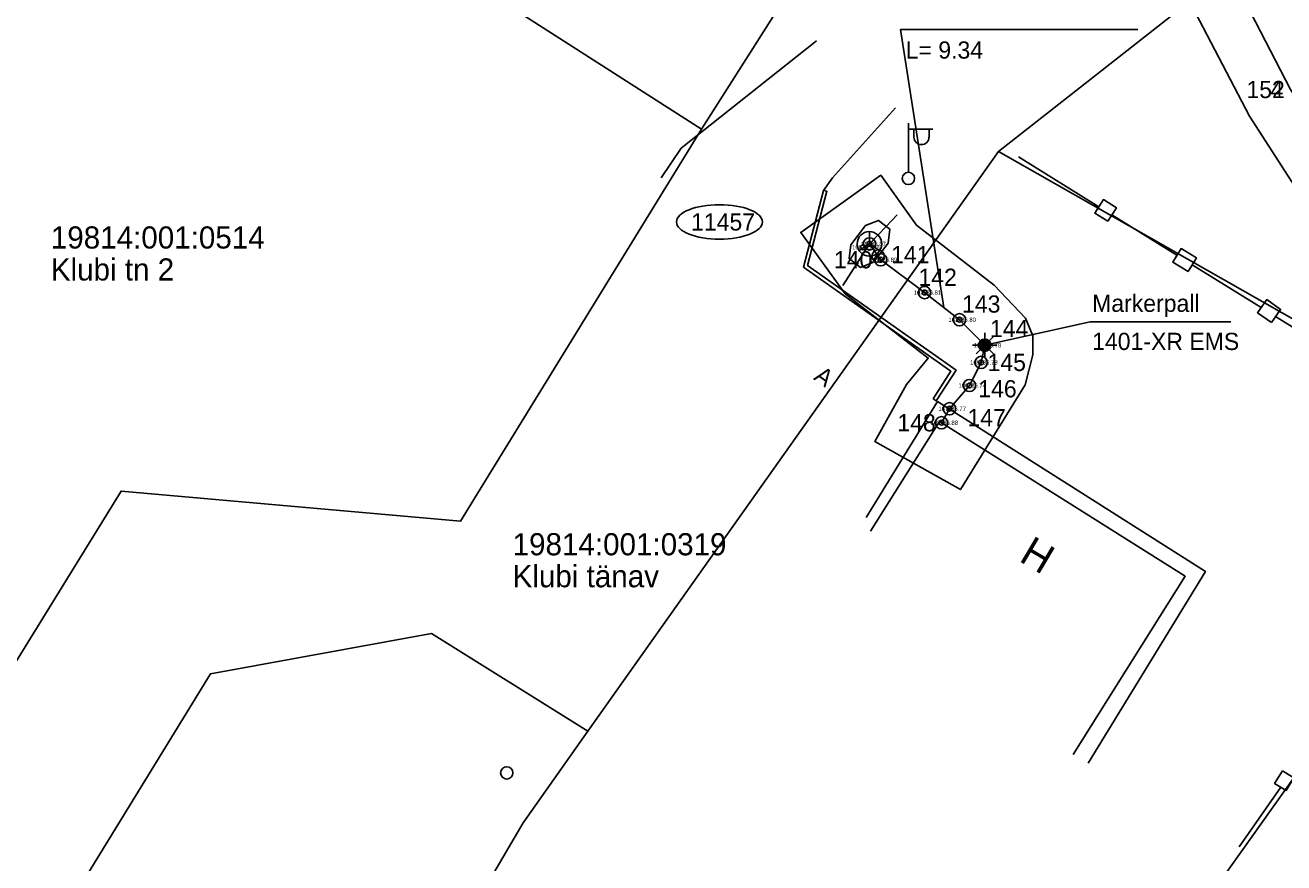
# Model space of a CAD drawing. Extents: x 532028 to 533559, y 6581810 to 6583914.
# Drawn here: x 533003.1 to 533054.3, y 6583405.5 to 6583439.6 of the extents above; entities that cross this region are included whole.
import ezdxf

# ---------------------------------------------------------------- set-up
doc = ezdxf.new("R2010")
doc.units = 0
for name, color, linetype in [('ABIJOONIS', 7, 'Continuous'), ('AED', 7, 'Continuous'), ('HOONE', 7, 'Continuous'), ('HOONEDET', 7, 'Continuous'), ('KAEVUNR', 7, 'Continuous'), ('KOORDPUNKT', 7, 'Continuous'), ('MOOTKORG-EH2000', 7, 'Continuous'), ('MOOTMPUNKT', 7, 'Continuous'), ('MOOTNR', 7, 'Continuous'), ('MOOTPIIR', 7, 'Continuous'), ('PIIR', 7, 'Continuous'), ('POST', 7, 'Continuous'), ('SIKAEV', 7, 'Continuous'), ('SITRASS', 7, 'Continuous'), ('TEE', 7, 'Continuous')]:
    doc.layers.add(name, color=color, linetype=linetype)

msp = doc.modelspace()

# ---------------------------------------------------------------- linework, layer by layer
at = {"layer": 'ABIJOONIS'}
msp.add_ellipse((533031.371, 6583431.592), major_axis=(1.75, 0), ratio=0.4, dxfattribs=at)
at = {"layer": 'AED'}
for points in [[(533046.809, 6583432.208), (533043.535, 6583434.239)], [(533047.176, 6583431.617), (533046.646, 6583431.948), (533046.99, 6583432.499), (533047.52, 6583432.168), (533047.176, 6583431.617)], [(533049.984, 6583430.237), (533047.339, 6583431.879)], [(533050.435, 6583429.572), (533049.811, 6583429.953), (533050.149, 6583430.508), (533050.774, 6583430.127), (533050.435, 6583429.572)], [(533053.41, 6583428.111), (533050.606, 6583429.852)], [(533053.829, 6583427.505), (533053.263, 6583427.902), (533053.637, 6583428.434), (533054.202, 6583428.037), (533053.829, 6583427.505)], [(533056.818, 6583425.996), (533053.998, 6583427.746)], [(533054.273, 6583409.276), (533053.954, 6583408.761), (533054.421, 6583408.471), (533054.74, 6583408.986), (533054.273, 6583409.276)], [(533052.518, 6583406.178), (533054.206, 6583408.605)]]:
    msp.add_lwpolyline(points, dxfattribs=at)
at = {"layer": 'HOONE'}
msp.add_lwpolyline([(533037.516, 6583419.022), (533040.323, 6583423.479), (533050.323, 6583417.182), (533045.76, 6583409.935)], dxfattribs=at)
at = {"layer": 'HOONEDET'}
msp.add_lwpolyline([(533046.373, 6583409.588), (533051.138, 6583417.38), (533040.243, 6583424.284), (533037.341, 6583419.571)], dxfattribs=at)
at = {"layer": 'KOORDPUNKT'}
for centre, radius in [((533037.471, 6583430.7), 0.25), ((533037.471, 6583430.7), 0.025), ((533037.471, 6583430.7), 0.0221), ((533037.471, 6583430.7), 0.0191), ((533037.471, 6583430.7), 0.0161), ((533037.471, 6583430.7), 0.0132), ((533037.471, 6583430.7), 0.0102), ((533037.471, 6583430.7), 0.00726), ((533037.471, 6583430.7), 0.0043), ((533037.823, 6583430.205), 0.25), ((533037.931, 6583430.053), 0.25), ((533037.823, 6583430.205), 0.025), ((533037.823, 6583430.205), 0.0221), ((533037.823, 6583430.205), 0.0191), ((533037.823, 6583430.205), 0.0161), ((533037.823, 6583430.205), 0.0132), ((533037.823, 6583430.205), 0.0102), ((533037.823, 6583430.205), 0.00726), ((533037.823, 6583430.205), 0.0043), ((533037.931, 6583430.053), 0.025), ((533037.931, 6583430.053), 0.0221), ((533037.931, 6583430.053), 0.0191), ((533037.931, 6583430.053), 0.0161), ((533037.931, 6583430.053), 0.0132), ((533037.931, 6583430.053), 0.0102), ((533037.931, 6583430.053), 0.00726), ((533037.931, 6583430.053), 0.0043), ((533039.718, 6583428.721), 0.25), ((533039.718, 6583428.721), 0.025), ((533039.718, 6583428.721), 0.0221), ((533039.718, 6583428.721), 0.0191), ((533039.718, 6583428.721), 0.0161), ((533039.718, 6583428.721), 0.0132), ((533039.718, 6583428.721), 0.0102), ((533039.718, 6583428.721), 0.00726), ((533039.718, 6583428.721), 0.0043), ((533041.134, 6583427.616), 0.25), ((533041.134, 6583427.616), 0.025), ((533041.134, 6583427.616), 0.0221), ((533041.134, 6583427.616), 0.0191), ((533041.134, 6583427.616), 0.0161), ((533041.134, 6583427.616), 0.0132), ((533041.134, 6583427.616), 0.0102), ((533041.134, 6583427.616), 0.00726), ((533041.134, 6583427.616), 0.0043), ((533042.161, 6583426.578), 0.25), ((533042.161, 6583426.578), 0.025), ((533042.161, 6583426.578), 0.0221), ((533042.161, 6583426.578), 0.0191), ((533042.161, 6583426.578), 0.0161), ((533042.161, 6583426.578), 0.0132), ((533042.161, 6583426.578), 0.0102), ((533042.161, 6583426.578), 0.00726), ((533042.161, 6583426.578), 0.0043), ((533042.017, 6583425.879), 0.25), ((533042.017, 6583425.879), 0.025), ((533042.017, 6583425.879), 0.0221), ((533042.017, 6583425.879), 0.0191), ((533042.017, 6583425.879), 0.0161), ((533042.017, 6583425.879), 0.0132), ((533042.017, 6583425.879), 0.0102), ((533042.017, 6583425.879), 0.00726), ((533042.017, 6583425.879), 0.0043), ((533041.541, 6583424.941), 0.25), ((533041.541, 6583424.941), 0.025), ((533041.541, 6583424.941), 0.0221), ((533041.541, 6583424.941), 0.0191), ((533041.541, 6583424.941), 0.0161), ((533041.541, 6583424.941), 0.0132), ((533041.541, 6583424.941), 0.0102), ((533041.541, 6583424.941), 0.00726), ((533041.541, 6583424.941), 0.0043), ((533040.728, 6583423.997), 0.25), ((533040.405, 6583423.427), 0.25), ((533040.728, 6583423.997), 0.025), ((533040.728, 6583423.997), 0.0221), ((533040.728, 6583423.997), 0.0191), ((533040.728, 6583423.997), 0.0161), ((533040.728, 6583423.997), 0.0132), ((533040.728, 6583423.997), 0.0102), ((533040.728, 6583423.997), 0.00726), ((533040.728, 6583423.997), 0.0043), ((533040.405, 6583423.427), 0.025), ((533040.405, 6583423.427), 0.0221), ((533040.405, 6583423.427), 0.0191), ((533040.405, 6583423.427), 0.0161), ((533040.405, 6583423.427), 0.0132), ((533040.405, 6583423.427), 0.0102), ((533040.405, 6583423.427), 0.00726), ((533040.405, 6583423.427), 0.0043)]:
    msp.add_circle(centre, radius, dxfattribs=at)
at = {"layer": 'MOOTMPUNKT'}
for centre in [(533037.218, 6583430.564), (533037.471, 6583430.7), (533037.931, 6583430.053), (533039.718, 6583428.721), (533041.134, 6583427.616), (533042.161, 6583426.578), (533042.017, 6583425.879), (533041.541, 6583424.941), (533040.728, 6583423.997), (533040.405, 6583423.427)]:
    msp.add_circle(centre, 0.1, dxfattribs=at)
at = {"layer": 'MOOTPIIR'}
for points in [[(533057.97, 6583410.323), (533057.59, 6583411.995), (533058.224, 6583413.9), (533061.088, 6583417.86), (533063.061, 6583421.44), (533062.772, 6583422.016), (533056.99, 6583429.605), (533052.93, 6583435.895), (533050.736, 6583440.097), (533047.955, 6583442.036), (533050.126, 6583445.395), (533052.626, 6583443.78), (533053.962, 6583442.507), (533056.341, 6583437.986), (533060.308, 6583431.84), (533066.149, 6583424.163), (533066.753, 6583423.102), (533067.046, 6583421.973), (533067.073, 6583421.181), (533066.704, 6583419.691), (533064.514, 6583415.791), (533061.7, 6583411.842), (533062.648, 6583410.127), (533059.147, 6583408.192)], [(533038.986, 6583424.979), (533039.863, 6583426.057), (533036.49, 6583428.662), (533034.68, 6583431.165), (533037.935, 6583433.49), (533039.384, 6583431.461), (533042.551, 6583429.027), (533043.827, 6583427.684), (533044.123, 6583426.965), (533044.121, 6583426.188), (533043.801, 6583424.97), (533041.175, 6583420.707), (533037.687, 6583422.665)]]:
    msp.add_lwpolyline(points, close=True, dxfattribs=at)
at = {"layer": 'PIIR'}
for points in [[(532972.72, 6583689.44), (532967.06, 6583676.1), (533011.37, 6583607.68), (533000.98, 6583583.19), (532995.64, 6583570.6), (533049.34, 6583487.67), (533014.71, 6583463.9), (533001.82, 6583465.67), (532996.57, 6583457.16), (533030.64, 6583435.36), (533035.27, 6583442.65), (533069.9, 6583466.41), (533082.16, 6583479.5), (533087.92, 6583485.65), (533092.73, 6583504.12)], [(533088.77, 6583471.37), (533082.16, 6583479.5), (533069.9, 6583466.41), (533035.27, 6583442.65), (533030.64, 6583435.36), (533020.84, 6583419.43), (533007.03, 6583420.65), (533001.43, 6583411.59), (532976.16, 6583370.7), (532983.87, 6583364.64), (532983.9, 6583369.64), (533010.67, 6583413.22), (533019.66, 6583414.86), (533026.02, 6583410.88), (533042.72, 6583434.46), (533061.29, 6583449.03)], [(532996.57, 6583457.16), (532987.23, 6583442.02), (532977.69, 6583426.56), (533001.43, 6583411.59), (533007.03, 6583420.65), (533020.84, 6583419.43), (533030.64, 6583435.36)], [(533061.29, 6583449.03), (533042.72, 6583434.46), (533064.18, 6583422.26), (533043.19, 6583392.75), (533066.94, 6583376.29), (533079.65, 6583367.48), (533110.7, 6583417.45)], [(533064.18, 6583422.26), (533042.72, 6583434.46), (533026.02, 6583410.88), (533023.38, 6583407.16), (532993.92, 6583356.98), (533015.67, 6583349.06), (533024.91, 6583364.02), (533028.07, 6583361.93), (533031.13, 6583359.89), (533035.57, 6583356.95), (533048.16, 6583348.29), (533066.94, 6583376.29), (533043.19, 6583392.75)], [(533026.02, 6583410.88), (533019.66, 6583414.86), (533010.67, 6583413.22), (532983.9, 6583369.64), (532983.87, 6583364.64), (532993.92, 6583356.98), (533023.38, 6583407.16)]]:
    msp.add_lwpolyline(points, close=True, dxfattribs=at)
at = {"layer": 'POST'}
for p, q in [((533039.056, 6583433.614), (533039.056, 6583435.614)), ((533039.056, 6583435.364), (533040.056, 6583435.364)), ((533039.283, 6583435.043), (533039.283, 6583435.364)), ((533039.896, 6583435.043), (533039.896, 6583435.364)), ((533039.056, 6583433.364), (533039.056, 6583433.364))]:
    msp.add_line(p, q, dxfattribs=at)
for centre in [(533039.056, 6583433.364), (533022.717, 6583409.187)]:
    msp.add_circle(centre, 0.25, dxfattribs=at)
msp.add_arc((533039.589, 6583435.043), 0.306, 180, 0, dxfattribs=at)
at = {"layer": 'SIKAEV'}
for p, q in [((533037.471, 6583431.2), (533037.471, 6583430.7)), ((533037.471, 6583430.7), (533037.056, 6583430.425)), ((533037.471, 6583430.7), (533037.886, 6583430.425))]:
    msp.add_line(p, q, dxfattribs=at)
msp.add_lwpolyline([(533037.31, 6583431.442), (533037.838, 6583431.654), (533038.298, 6583431.3), (533038.23, 6583430.735), (533037.633, 6583429.958), (533037.104, 6583429.746), (533036.644, 6583430.1), (533036.713, 6583430.665)], close=True, dxfattribs=at)
msp.add_circle((533037.471, 6583430.7), 0.5, dxfattribs=at)
at = {"layer": 'SITRASS'}
for p, q in [((533041.985, 6583426.754), (533041.808, 6583426.931)), ((533042.161, 6583426.828), (533042.161, 6583427.078)), ((533042.338, 6583426.754), (533042.515, 6583426.931)), ((533041.911, 6583426.578), (533041.661, 6583426.578)), ((533041.985, 6583426.401), (533041.808, 6583426.224)), ((533042.161, 6583426.328), (533042.161, 6583426.078)), ((533042.338, 6583426.401), (533042.515, 6583426.224)), ((533042.411, 6583426.578), (533042.661, 6583426.578))]:
    msp.add_line(p, q, dxfattribs=at)
for points in [[(533059.928, 6583410.909), (533059.716, 6583411.295), (533059.591, 6583411.985), (533060.069, 6583413.135), (533062.772, 6583416.775), (533064.963, 6583420.668), (533065.1, 6583421.507), (533064.895, 6583422.348), (533064.43, 6583423.139), (533062.812, 6583425.249), (533058.674, 6583430.688), (533054.605, 6583436.976), (533052.364, 6583441.315), (533051.542, 6583442.102), (533050.722, 6583442.633)], [(533050.722, 6583442.633), (533051.542, 6583442.102), (533052.364, 6583441.315), (533054.605, 6583436.976), (533058.674, 6583430.688), (533062.812, 6583425.249), (533064.43, 6583423.139), (533064.895, 6583422.348), (533065.1, 6583421.507), (533064.963, 6583420.668), (533062.772, 6583416.775), (533060.069, 6583413.135), (533059.591, 6583411.985), (533059.716, 6583411.295), (533059.928, 6583410.909)], [(533040.493, 6583428.116), (533038.732, 6583439.413), (533048.392, 6583439.413)], [(533037.471, 6583430.7), (533038.152, 6583431.413), (533038.599, 6583431.881)], [(533037.471, 6583430.7), (533036.942, 6583429.871), (533036.392, 6583429.009)], [(533040.405, 6583423.427), (533040.728, 6583423.997), (533041.541, 6583424.941), (533042.017, 6583425.879), (533042.161, 6583426.578), (533041.134, 6583427.616), (533039.718, 6583428.721), (533037.931, 6583430.053), (533037.823, 6583430.205), (533037.471, 6583430.7)], [(533037.471, 6583430.7), (533037.823, 6583430.205), (533037.931, 6583430.053), (533039.718, 6583428.721), (533041.134, 6583427.616), (533042.161, 6583426.578), (533042.017, 6583425.879), (533041.541, 6583424.941), (533040.728, 6583423.997), (533040.405, 6583423.427)], [(533042.161, 6583426.578), (533046.457, 6583427.526), (533052.177, 6583427.526)]]:
    msp.add_lwpolyline(points, dxfattribs=at)
for radius in [0.25, 0.225, 0.2, 0.175, 0.15, 0.125, 0.1, 0.075, 0.05, 0.025]:
    msp.add_circle((533042.161, 6583426.578), radius, dxfattribs=at)
at = {"layer": 'TEE'}
for points in [[(533028.999, 6583433.383), (533029.807, 6583434.586), (533035.321, 6583438.953)], [(533035.599, 6583432.876), (533035.968, 6583433.392), (533038.53, 6583436.231)], [(533040.063, 6583424.401), (533040.79, 6583425.52), (533034.787, 6583429.754), (533035.599, 6583432.876)], [(533040.063, 6583424.401), (533040.189, 6583424.319), (533040.994, 6583425.56), (533034.959, 6583429.817), (533035.744, 6583432.838), (533035.599, 6583432.876)]]:
    msp.add_lwpolyline(points, dxfattribs=at)

# ---------------------------------------------------------------- texts
at = {"layer": 'HOONE'}
msp.add_text('H', height=1.2, rotation=329.3219, dxfattribs=at).set_placement((533043.514, 6583417.824))
at = {"layer": 'KAEVUNR'}
msp.add_text('11457', height=0.7, dxfattribs=at).set_placement((533030.216, 6583431.242))
at = {"layer": 'KOORDPUNKT'}
for s, p in [('152 ', (533052.809, 6583436.626)), ('140 ', (533036.026, 6583429.704)), ('141 ', (533038.353, 6583429.91)), ('142 ', (533039.467, 6583428.992)), ('143 ', (533041.24, 6583427.904)), ('144 ', (533042.377, 6583426.91)), ('145 ', (533042.277, 6583425.529)), ('146 ', (533041.9, 6583424.459)), ('148 ', (533038.609, 6583423.077)), ('147 ', (533041.46, 6583423.284))]:
    msp.add_text(s, height=0.7, dxfattribs=at).set_placement(p)
at = {"layer": 'MOOTKORG-EH2000'}
for s, p in [(' 35.58', (533037.218, 6583430.476)), (' 36.87', (533037.471, 6583430.612)), (' 36.89', (533037.931, 6583429.965)), (' 36.81', (533039.718, 6583428.634)), (' 36.80', (533041.134, 6583427.528)), (' 36.78', (533042.161, 6583426.49)), (' 36.78', (533042.017, 6583425.792)), (' 36.74', (533041.541, 6583424.853)), (' 36.77', (533040.728, 6583423.91)), (' 36.88', (533040.405, 6583423.34))]:
    msp.add_text(s, height=0.175, dxfattribs=at).set_placement(p)
at = {"layer": 'MOOTNR'}
for s, height, p in [('4 ', 0.7, (533053.789, 6583436.626)), ('100 ', 0.175, (533036.768, 6583430.476)), ('99 ', 0.175, (533037.145, 6583430.612)), ('101 ', 0.175, (533037.482, 6583429.965)), ('102 ', 0.175, (533039.269, 6583428.634)), ('103 ', 0.175, (533040.685, 6583427.528)), ('104 ', 0.175, (533041.712, 6583426.49)), ('105 ', 0.175, (533041.568, 6583425.792)), ('106 ', 0.175, (533041.092, 6583424.853)), ('107 ', 0.175, (533040.278, 6583423.91)), ('108 ', 0.175, (533039.956, 6583423.34))]:
    msp.add_text(s, height=height, dxfattribs=at).set_placement(p)
at = {"layer": 'PIIR'}
for s, p in [('19814:001:0514', (533004.169, 6583430.51)), ('Klubi tn 2', (533004.169, 6583429.21)), ('19814:001:0319', (533022.956, 6583418.036)), ('Klubi tänav', (533022.956, 6583416.736))]:
    msp.add_text(s, height=0.9, dxfattribs=at).set_placement(p)
at = {"layer": 'SITRASS'}
for s, p in [('L= 9.34', (533038.947, 6583438.233)), ('Markerpall ', (533046.532, 6583427.934)), ('1401-XR EMS ', (533046.532, 6583426.384))]:
    msp.add_text(s, height=0.7, dxfattribs=at).set_placement(p)
at = {"layer": 'TEE'}
msp.add_text('A', height=0.7, rotation=324.5789, dxfattribs=at).set_placement((533035.17, 6583425.206))

doc.saveas('drawing.dxf')
